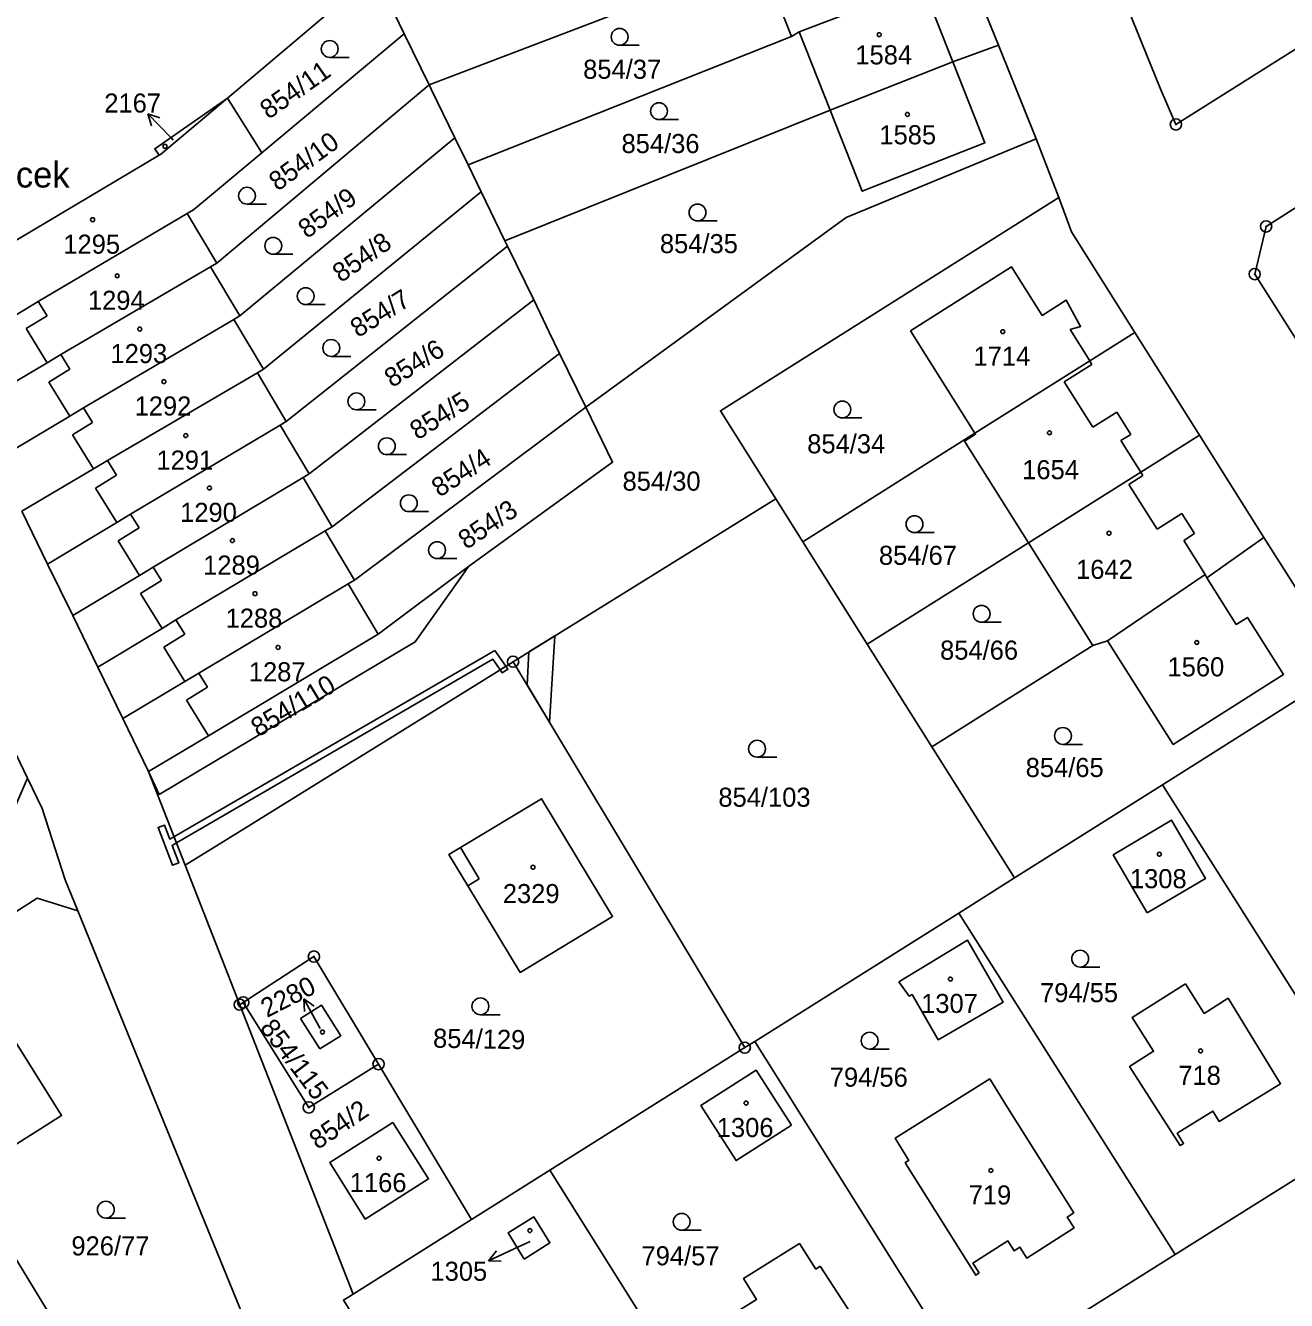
# Model space of a CAD drawing. Extents: x -680203 to -673936, y -1102717 to -1093650.
# Drawn here: x -679106 to -678993.6, y -1097809.5 to -1097695.8 of the extents above; entities that cross this region are included whole.
import ezdxf

# ---------------------------------------------------------------- set-up
doc = ezdxf.new("R2010")
doc.units = 0
for name, color, linetype in [('SOxx02xx_Koleje_param další_Popis10', 7, 'Continuous'), ('SOxx02xx_Staničení_Popis10', 7, 'Continuous'), ('SOxxxxxx_Koleje_hlavní_body_Popis10', 7, 'Continuous'), ('SOxxxxxx_Koleje_LN_parametry_Popis10', 7, 'Continuous'), ('SOxxxxxx_Koleje_param další_Popis10', 7, 'Continuous'), ('SOxxxxxx_Osa_bod_P', 7, 'Continuous'), ('SOxxxxxx_Staničení_Popis10', 7, 'Continuous'), ('x_prac', 7, 'Continuous')]:
    doc.layers.add(name, color=color, linetype=linetype)

msp = doc.modelspace()

# ---------------------------------------------------------------- linework, layer by layer
at = {"layer": 'SOxx02xx_Koleje_param další_Popis10'}
for centre, radius in [((-679003.42, -1097704.65), 0.5), ((-679003.42, -1097704.65), 0.0303), ((-678995.38, -1097713.74), 0.5), ((-678995.38, -1097713.74), 0.0303), ((-678996.4, -1097717.99), 0.5), ((-678996.4, -1097717.99), 0.0303), ((-679062.49, -1097752.53), 0.5), ((-679062.49, -1097752.53), 0.0303), ((-679080.25, -1097778.81), 0.5), ((-679080.25, -1097778.81), 0.0303), ((-679086.86, -1097783.1), 0.5), ((-679086.55, -1097782.9), 0.5), ((-679086.86, -1097783.1), 0.0303), ((-679086.55, -1097782.9), 0.0303), ((-679041.85, -1097786.93), 0.5), ((-679041.85, -1097786.93), 0.0303), ((-679074.49, -1097788.4), 0.5), ((-679074.49, -1097788.4), 0.0303), ((-679080.7, -1097792.26), 0.5), ((-679080.7, -1097792.26), 0.0303)]:
    msp.add_circle(centre, radius, dxfattribs=at)
at = {"layer": 'SOxx02xx_Staničení_Popis10'}
for p, q in [((-679092.96, -1097705.85), (-679095.05, -1097703.69)), ((-679095.05, -1097703.69), (-679093.99, -1097704.06)), ((-679095.05, -1097703.69), (-679094.71, -1097704.76)), ((-679092.79, -1097706.04), (-679092.96, -1097705.85)), ((-679079.69, -1097785.21), (-679081.15, -1097782.58)), ((-679081.15, -1097782.58), (-679080.22, -1097783.22)), ((-679081.15, -1097782.58), (-679081.1, -1097783.7)), ((-679061.96, -1097804.65), (-679064.68, -1097805.92)), ((-679060.97, -1097804.2), (-679061.96, -1097804.65)), ((-679064.68, -1097805.92), (-679063.98, -1097805.04)), ((-679064.68, -1097805.92), (-679063.56, -1097805.95))]:
    msp.add_line(p, q, dxfattribs=at)
at = {"layer": 'SOxxxxxx_Koleje_hlavní_body_Popis10'}
for p, q in [((-679053, -1097697.59), (-679051.25, -1097697.59)), ((-679078.84, -1097698.67), (-679077.09, -1097698.67)), ((-679049.49, -1097704.21), (-679047.74, -1097704.21)), ((-679086.21, -1097711.75), (-679084.46, -1097711.75)), ((-679046.06, -1097713.24), (-679044.31, -1097713.24)), ((-679083.87, -1097716.22), (-679082.12, -1097716.22)), ((-679080.98, -1097720.71), (-679079.23, -1097720.71)), ((-679078.7, -1097725.32), (-679076.95, -1097725.32)), ((-679076.46, -1097730.08), (-679074.71, -1097730.08)), ((-679033.15, -1097730.8), (-679031.4, -1097730.8)), ((-679073.75, -1097734.08), (-679072, -1097734.08)), ((-679071.79, -1097739.16), (-679070.04, -1097739.16)), ((-679026.72, -1097741.02), (-679024.97, -1097741.02)), ((-679069.27, -1097743.34), (-679067.52, -1097743.34)), ((-679020.74, -1097749.02), (-679018.99, -1097749.02)), ((-679013.49, -1097759.9), (-679011.74, -1097759.9)), ((-679040.75, -1097761.04), (-679039, -1097761.04)), ((-679011.95, -1097779.75), (-679010.2, -1097779.75)), ((-679065.41, -1097784), (-679063.66, -1097784)), ((-679030.72, -1097787.06), (-679028.97, -1097787.06)), ((-679098.79, -1097802.12), (-679097.04, -1097802.12)), ((-679047.47, -1097803.21), (-679045.72, -1097803.21))]:
    msp.add_line(p, q, dxfattribs=at)
for centre in [(-679053, -1097696.84), (-679078.84, -1097697.92), (-679049.49, -1097703.46), (-679086.21, -1097711), (-679046.06, -1097712.49), (-679083.87, -1097715.47), (-679080.98, -1097719.96), (-679078.7, -1097724.57), (-679076.46, -1097729.33), (-679033.15, -1097730.05), (-679073.75, -1097733.33), (-679071.79, -1097738.41), (-679026.72, -1097740.27), (-679069.27, -1097742.59), (-679020.74, -1097748.27), (-679013.49, -1097759.15), (-679040.75, -1097760.29), (-679011.95, -1097779), (-679065.41, -1097783.25), (-679030.72, -1097786.31), (-679098.79, -1097801.37), (-679047.47, -1097802.46)]:
    msp.add_circle(centre, 0.75, dxfattribs=at)
at = {"layer": 'SOxxxxxx_Koleje_LN_parametry_Popis10'}
for points in [[(-679061.09, -1097751.66), (-679061.25, -1097754.6), (-679059.26, -1097757.91), (-679058.78, -1097750.23)], [(-679064.13, -1097751.52), (-679092.72, -1097768.13), (-679093.09, -1097768.34), (-679093.56, -1097767.11), (-679094.13, -1097767.31), (-679092.84, -1097770.68), (-679092.29, -1097770.46), (-679092.88, -1097768.91), (-679092.5, -1097768.69), (-679064.31, -1097752.32), (-679063.65, -1097753.25), (-679063.14, -1097752.94)], [(-679063.65, -1097753.25), (-679063.47, -1097753.51), (-679062.96, -1097753.2), (-679063.14, -1097752.94)]]:
    msp.add_lwpolyline(points, close=True, dxfattribs=at)
at = {"layer": 'SOxxxxxx_Koleje_param další_Popis10'}
for centre in [(-679029.86, -1097696.65), (-679027.35, -1097703.76), (-679093.52, -1097706.6), (-679099.97, -1097713.14), (-679097.78, -1097718.14), (-679095.77, -1097722.89), (-679018.85, -1097723.12), (-679093.62, -1097727.57), (-679014.69, -1097732.13), (-679091.67, -1097732.38), (-679089.56, -1097737.05), (-679009.38, -1097741.08), (-679087.51, -1097741.74), (-679085.5, -1097746.47), (-679083.44, -1097751.26), (-679001.56, -1097750.82), (-679004.9, -1097769.69), (-679060.72, -1097770.85), (-679023.52, -1097780.82), (-679079.48, -1097785.54), (-679001.22, -1097787.22), (-679041.73, -1097791.87), (-679074.44, -1097796.79), (-679019.91, -1097797.88), (-679061, -1097803.23)]:
    msp.add_circle(centre, 0.175, dxfattribs=at)
at = {"layer": 'SOxxxxxx_Staničení_Popis10'}
for p, q in [((-679023.3, -1097699.06), (-679026.06, -1097692.07)), ((-679104.03, -1097721.7), (-679104.81, -1097720.43)), ((-679105.9, -1097722.85), (-679104.03, -1097721.7)), ((-679104.02, -1097725.91), (-679105.9, -1097722.85)), ((-679101.99, -1097726.47), (-679102.8, -1097725.16)), ((-679010.91, -1097726.03), (-679013.39, -1097727.59)), ((-679011.1, -1097725.72), (-679010.91, -1097726.03)), ((-679103.86, -1097727.62), (-679101.99, -1097726.47)), ((-679101.99, -1097730.65), (-679103.86, -1097727.62)), ((-679013.39, -1097727.59), (-679010.84, -1097731.64)), ((-679099.97, -1097731.21), (-679100.77, -1097729.9)), ((-679010.84, -1097731.64), (-679008.68, -1097730.28)), ((-679008.68, -1097730.28), (-679007.43, -1097732.27)), ((-679101.75, -1097732.3), (-679099.97, -1097731.21)), ((-679099.88, -1097735.35), (-679101.75, -1097732.3)), ((-679007.43, -1097732.27), (-679008.32, -1097732.83)), ((-679008.32, -1097732.83), (-679006.56, -1097735.63)), ((-679097.84, -1097735.91), (-679098.64, -1097734.6)), ((-679099.7, -1097737.06), (-679097.84, -1097735.91)), ((-679006.36, -1097735.94), (-679007.61, -1097736.73)), ((-679006.56, -1097735.63), (-679006.36, -1097735.94)), ((-679097.81, -1097740.14), (-679099.7, -1097737.06)), ((-679007.61, -1097736.73), (-679005.1, -1097740.71)), ((-679095.83, -1097740.6), (-679096.58, -1097739.39)), ((-679005.1, -1097740.71), (-679002.88, -1097739.31)), ((-679002.88, -1097739.31), (-679001.75, -1097741.11)), ((-679097.7, -1097741.75), (-679095.83, -1097740.6)), ((-679001.75, -1097741.11), (-679002.72, -1097741.72)), ((-679095.79, -1097744.86), (-679097.7, -1097741.75)), ((-679002.72, -1097741.72), (-679000.81, -1097744.77)), ((-679093.82, -1097745.3), (-679094.56, -1097744.1)), ((-679095.69, -1097746.45), (-679093.82, -1097745.3)), ((-679093.77, -1097749.57), (-679095.69, -1097746.45)), ((-679091.76, -1097750.09), (-679092.54, -1097748.81)), ((-679093.62, -1097751.24), (-679091.76, -1097750.09)), ((-679091.75, -1097754.29), (-679093.62, -1097751.24)), ((-679089.73, -1097754.81), (-679090.51, -1097753.54)), ((-679091.6, -1097755.96), (-679089.73, -1097754.81)), ((-679089.65, -1097759.13), (-679091.6, -1097755.96)), ((-679067.19, -1097769.09), (-679065.52, -1097771.88)), ((-679065.52, -1097771.88), (-679066.54, -1097772.5))]:
    msp.add_line(p, q, dxfattribs=at)
at = {"layer": 'x_prac'}
for p, q in [((-679040.44, -1097689.85), (-679069.98, -1097701.12)), ((-679040.44, -1097689.85), (-679037.67, -1097696.82)), ((-679019.24, -1097697.58), (-679022.03, -1097690.62)), ((-679074.8, -1097691.19), (-679087.96, -1097702.3)), ((-679072.2, -1097696.56), (-679073.09, -1097694.73)), ((-679072.2, -1097696.56), (-679084.89, -1097707.17)), ((-679069.98, -1097701.12), (-679072.2, -1097696.56)), ((-679037.67, -1097696.82), (-679037, -1097696.39)), ((-679037, -1097696.39), (-679034.24, -1097703.38)), ((-679037.67, -1097696.82), (-679066.51, -1097708.26)), ((-679023.3, -1097699.06), (-679019.24, -1097697.58)), ((-679015.89, -1097705.93), (-679019.24, -1097697.58)), ((-679034.24, -1097703.38), (-679023.3, -1097699.06)), ((-679069.98, -1097701.12), (-679088.91, -1097717)), ((-679084.89, -1097707.17), (-679087.96, -1097702.3)), ((-679034.24, -1097703.38), (-679063.22, -1097715.03)), ((-679067.69, -1097705.83), (-679086.86, -1097721.72)), ((-679066.51, -1097708.26), (-679067.69, -1097705.83)), ((-679013.87, -1097711.16), (-679015.89, -1097705.93)), ((-679065.35, -1097710.65), (-679066.51, -1097708.26)), ((-679065.35, -1097710.65), (-679084.74, -1097726.45)), ((-679063.22, -1097715.03), (-679065.35, -1097710.65)), ((-679088.91, -1097717), (-679091.53, -1097712.59)), ((-679062.98, -1097715.51), (-679082.71, -1097731.11)), ((-679062.98, -1097715.51), (-679063.22, -1097715.03)), ((-679060.66, -1097720.29), (-679062.98, -1097715.51)), ((-679089.46, -1097717.33), (-679088.91, -1097717)), ((-679086.86, -1097721.72), (-679089.46, -1097717.33)), ((-679060.66, -1097720.29), (-679080.66, -1097735.79)), ((-679087.37, -1097722.02), (-679086.86, -1097721.72)), ((-679084.74, -1097726.45), (-679087.37, -1097722.02)), ((-679011.1, -1097725.72), (-679012.86, -1097722.92)), ((-679027.08, -1097723.03), (-679021.33, -1097732.17)), ((-679007.08, -1097723.19), (-679011.1, -1097725.72)), ((-679001.32, -1097732.33), (-679007.08, -1097723.19)), ((-679058.35, -1097725.05), (-679078.61, -1097740.5)), ((-679056.02, -1097729.85), (-679058.35, -1097725.05)), ((-679011.1, -1097725.72), (-679021.33, -1097732.17)), ((-679085.28, -1097726.78), (-679084.74, -1097726.45)), ((-679082.71, -1097731.11), (-679085.28, -1097726.78)), ((-679056.02, -1097729.85), (-679076.62, -1097745.26)), ((-679083.25, -1097731.44), (-679082.71, -1097731.11)), ((-679080.66, -1097735.79), (-679083.25, -1097731.44)), ((-679036.68, -1097741.84), (-679021.33, -1097732.17)), ((-678995.57, -1097741.47), (-679001.32, -1097732.33)), ((-679081.21, -1097736.12), (-679080.66, -1097735.79)), ((-679078.61, -1097740.5), (-679081.21, -1097736.12)), ((-679062.49, -1097752.53), (-679039.08, -1097738.01)), ((-679039.08, -1097738.01), (-679036.68, -1097741.84)), ((-679106.27, -1097739.11), (-679103.98, -1097743.83)), ((-679079.23, -1097740.87), (-679078.61, -1097740.5)), ((-679076.62, -1097745.26), (-679079.23, -1097740.87)), ((-679036.68, -1097741.84), (-679030.93, -1097750.98)), ((-679016.57, -1097741.94), (-679030.93, -1097750.98)), ((-679016.57, -1097741.94), (-679010.82, -1097751.08)), ((-679000.66, -1097745.07), (-678995.57, -1097741.47)), ((-678988.21, -1097753.14), (-678995.57, -1097741.47)), ((-679103.98, -1097743.83), (-679101.74, -1097748.42)), ((-679074.51, -1097750.07), (-679066.47, -1097744.05)), ((-679077.18, -1097745.59), (-679076.62, -1097745.26)), ((-679074.51, -1097750.07), (-679077.18, -1097745.59)), ((-679101.74, -1097748.42), (-679099.51, -1097753.01)), ((-679030.93, -1097750.98), (-679025.17, -1097760.12)), ((-679010.82, -1097751.08), (-679025.17, -1097760.12)), ((-679010.82, -1097751.08), (-679009.51, -1097750.68)), ((-679099.51, -1097753.01), (-679097.28, -1097757.6)), ((-679062.49, -1097752.53), (-679041.85, -1097786.93)), ((-678988.21, -1097753.14), (-679004.62, -1097763.51)), ((-679105.77, -1097762.92), (-679110.18, -1097753.78)), ((-679097.28, -1097757.6), (-679094.99, -1097762.32)), ((-679025.17, -1097760.12), (-679017.82, -1097771.81)), ((-679094.99, -1097762.32), (-679091.72, -1097770.67)), ((-679004.62, -1097763.51), (-679017.82, -1097771.81)), ((-679004.62, -1097763.51), (-678985.34, -1097793.97)), ((-679086.86, -1097783.1), (-679091.72, -1097770.67)), ((-679017.82, -1097771.81), (-679022.77, -1097774.93)), ((-679022.77, -1097774.93), (-679040.95, -1097786.37)), ((-679022.77, -1097774.93), (-679003.48, -1097805.36)), ((-679086.55, -1097782.9), (-679086.86, -1097783.1)), ((-679086.86, -1097783.1), (-679076.76, -1097808.9)), ((-679040.95, -1097786.37), (-679041.85, -1097786.93)), ((-679040.95, -1097786.37), (-679021.82, -1097816.86)), ((-679041.85, -1097786.93), (-679059.21, -1097797.85)), ((-679066.19, -1097802.24), (-679074.49, -1097788.4)), ((-678985.34, -1097793.97), (-679003.48, -1097805.36)), ((-679059.21, -1097797.85), (-679066.19, -1097802.24)), ((-679059.21, -1097797.85), (-679040.1, -1097828.34)), ((-679097.14, -1097821.62), (-679111.3, -1097798.4)), ((-679066.19, -1097802.24), (-679076.76, -1097808.9)), ((-679003.48, -1097805.36), (-679021.82, -1097816.86))]:
    msp.add_line(p, q, dxfattribs=at)
for points in [[(-678979.92, -1097689.82), (-679003.42, -1097704.65), (-679004.82, -1097701.42), (-679013.81, -1097679.28)], [(-679022.03, -1097690.62), (-679026.06, -1097692.07), (-679026.64, -1097692.45), (-679037, -1097696.39)], [(-679034.24, -1097703.38), (-679031.38, -1097710.61), (-679020.44, -1097706.28), (-679023.3, -1097699.06)], [(-679067.69, -1097705.83), (-679069.8, -1097701.49), (-679069.98, -1097701.12)], [(-679094.03, -1097707.39), (-679094.43, -1097706.81), (-679087.96, -1097702.3)], [(-679087.96, -1097702.3), (-679093.91, -1097707.32), (-679094.03, -1097707.39)], [(-678978.18, -1097746.72), (-678996.4, -1097717.99), (-678995.38, -1097713.74), (-678982.08, -1097705.25)], [(-679015.89, -1097705.93), (-679032.82, -1097712.95), (-679056.02, -1097729.85)], [(-679094.03, -1097707.39), (-679109.05, -1097716.3), (-679115.5, -1097720.13)], [(-679091.53, -1097712.59), (-679090.97, -1097712.26), (-679084.89, -1097707.17)], [(-679039.08, -1097738.01), (-679044.02, -1097730.16), (-679013.87, -1097711.16)], [(-679007.08, -1097723.19), (-679012.72, -1097714.23), (-679013.87, -1097711.16)], [(-679091.53, -1097712.59), (-679104.81, -1097720.43), (-679106.04, -1097721.18), (-679112.99, -1097725.3)], [(-679089.46, -1097717.33), (-679102.8, -1097725.16), (-679104.02, -1097725.91), (-679110.76, -1097729.88)], [(-679012.86, -1097722.92), (-679011.92, -1097722.67), (-679013.19, -1097720.31), (-679015.34, -1097721.67), (-679018.06, -1097717.35), (-679027.08, -1097723.03)], [(-679058.35, -1097725.05), (-679059.27, -1097723.15), (-679060.66, -1097720.29)], [(-679087.37, -1097722.02), (-679100.77, -1097729.9), (-679101.99, -1097730.65), (-679108.51, -1097734.5)], [(-679085.28, -1097726.78), (-679098.64, -1097734.6), (-679099.88, -1097735.35), (-679106.27, -1097739.11)], [(-679066.47, -1097744.05), (-679053.63, -1097734.75), (-679056.02, -1097729.85)], [(-679083.25, -1097731.44), (-679096.58, -1097739.39), (-679097.81, -1097740.14), (-679103.98, -1097743.83)], [(-679021.33, -1097732.17), (-679021.27, -1097732.26), (-679022.26, -1097732.89), (-679016.57, -1097741.94)], [(-679001.32, -1097732.33), (-679006.56, -1097735.63), (-679016.57, -1097741.94)], [(-679081.21, -1097736.12), (-679094.56, -1097744.1), (-679095.79, -1097744.86), (-679101.74, -1097748.42)], [(-679079.23, -1097740.87), (-679092.54, -1097748.81), (-679093.77, -1097749.57), (-679099.51, -1097753.01)], [(-679066.47, -1097744.05), (-679066.8, -1097744.51), (-679071.22, -1097750.77), (-679094.03, -1097764.36), (-679094.99, -1097762.32)], [(-679077.18, -1097745.59), (-679090.51, -1097753.54), (-679091.75, -1097754.29), (-679097.28, -1097757.6)], [(-679000.66, -1097745.07), (-679000.81, -1097744.77), (-679009.51, -1097750.68)], [(-679009.51, -1097750.68), (-679003.66, -1097759.91), (-678993.82, -1097753.66), (-678997.05, -1097748.58), (-678998.04, -1097749.21), (-679000.66, -1097745.07)], [(-679094.99, -1097762.32), (-679089.65, -1097759.13), (-679074.51, -1097750.07)], [(-679091.72, -1097770.67), (-679086.92, -1097767.69), (-679062.49, -1097752.53)], [(-679105.77, -1097762.92), (-679107.83, -1097767.64), (-679123.65, -1097778.13), (-679127.17, -1097780.42)], [(-679105.77, -1097762.92), (-679104.47, -1097765.63), (-679102.42, -1097771.96), (-679101.29, -1097774.74)], [(-679066.54, -1097772.5), (-679068.23, -1097769.72), (-679067.19, -1097769.09), (-679059.96, -1097764.74), (-679053.63, -1097775.24), (-679061.87, -1097780.23), (-679066.54, -1097772.5)], [(-679005.97, -1097774.92), (-679000.77, -1097771.85), (-679003.8, -1097766.67), (-679009.01, -1097769.75), (-679005.97, -1097774.92)], [(-679120.54, -1097783.61), (-679104.92, -1097773.6), (-679101.29, -1097774.74)], [(-679085.22, -1097814.14), (-679094.77, -1097790.72), (-679101.29, -1097774.74)], [(-679028.12, -1097781.06), (-679027.18, -1097782.34), (-679026.94, -1097782.2), (-679024.62, -1097786.22), (-679018.82, -1097782.88), (-679022.01, -1097777.35), (-679028.12, -1097781.06)], [(-679074.49, -1097788.4), (-679080.25, -1097778.81), (-679086.55, -1097782.9)], [(-679002.57, -1097781.24), (-679007.32, -1097784.23), (-679005.41, -1097787.25), (-679007.55, -1097788.61), (-679003.05, -1097795.65), (-679002.74, -1097795.47), (-679003.3, -1097794.56), (-679000.13, -1097792.59), (-678999.57, -1097793.51), (-678994.09, -1097790.15), (-678998.77, -1097782.53), (-679000.9, -1097783.88), (-679002.57, -1097781.24)], [(-679111.3, -1097798.4), (-679102.74, -1097792.99), (-679108.95, -1097783.09), (-679114.77, -1097786.77), (-679114.07, -1097787.87), (-679116.8, -1097789.59)], [(-679074.49, -1097788.4), (-679080.7, -1097792.26), (-679086.55, -1097782.9)], [(-679079.73, -1097787.04), (-679081.44, -1097784.34), (-679079.57, -1097783.15), (-679077.86, -1097785.87), (-679079.73, -1097787.04)], [(-679037.69, -1097793.85), (-679040.83, -1097788.95), (-679045.75, -1097792.1), (-679042.61, -1097797), (-679037.69, -1097793.85)], [(-679020.95, -1097807.01), (-679021.52, -1097806.13), (-679018.4, -1097804.15), (-679017.84, -1097805.04), (-679017.33, -1097804.71), (-679016.71, -1097805.68), (-679012.49, -1097803), (-679013.11, -1097802.03), (-679012.52, -1097801.65), (-679018.57, -1097792.02), (-679020.01, -1097789.72), (-679028.45, -1097795.01), (-679027.22, -1097796.98), (-679027.54, -1097797.18), (-679027.33, -1097797.52), (-679021.26, -1097807.21), (-679020.95, -1097807.01)], [(-679073.22, -1097793.61), (-679078.84, -1097797.17), (-679075.68, -1097802.21), (-679070.03, -1097798.62), (-679073.22, -1097793.61)], [(-679061.52, -1097805.77), (-679059.21, -1097804.34), (-679060.64, -1097802.02), (-679062.94, -1097803.45), (-679061.52, -1097805.77)], [(-679035.12, -1097806.41), (-679035.5, -1097806.66), (-679036.97, -1097804.39), (-679041.96, -1097807.51), (-679040.79, -1097809.37), (-679044.23, -1097811.52), (-679039.4, -1097818.73), (-679039.1, -1097818.54), (-679039.67, -1097817.67), (-679036.61, -1097815.68), (-679036.04, -1097816.55), (-679030.76, -1097813.12), (-679035.12, -1097806.41)], [(-679058.49, -1097839.88), (-679077.61, -1097809.43), (-679076.76, -1097808.9)]]:
    msp.add_lwpolyline(points, dxfattribs=at)

# ---------------------------------------------------------------- texts
at = {"layer": 'SOxx02xx_Staničení_Popis10'}
msp.add_text('Stromecek', height=2.3, dxfattribs=at).set_placement((-679116.72, -1097710.27))
at = {"layer": 'SOxxxxxx_Osa_bod_P'}
for s, p in [('1584', (-679031.99, -1097699.3)), ('854/37', (-679056.25, -1097700.58)), ('2167', (-679098.93, -1097703.59)), ('1585', (-679029.85, -1097706.42)), ('854/36', (-679052.83, -1097707.2)), ('1295', (-679102.58, -1097716.17)), ('854/35', (-679049.41, -1097716.12)), ('1294', (-679100.39, -1097721.17)), ('1293', (-679098.38, -1097725.92)), ('1714', (-679021.46, -1097726.15)), ('1292', (-679096.23, -1097730.59)), ('854/34', (-679036.28, -1097733.96)), ('1291', (-679094.28, -1097735.41)), ('1654', (-679017.12, -1097736.27)), ('854/30', (-679052.74, -1097737.29)), ('1290', (-679092.17, -1097740.07)), ('854/67', (-679029.89, -1097743.9)), ('1289', (-679090.12, -1097744.77)), ('1642', (-679012.32, -1097745.15)), ('1288', (-679088.12, -1097749.5)), ('854/66', (-679024.44, -1097752.35)), ('1560', (-679004.17, -1097753.84)), ('1287', (-679086.05, -1097754.28)), ('854/65', (-679016.81, -1097762.81)), ('854/103', (-679044.2, -1097765.46)), ('1308', (-679007.52, -1097772.72)), ('2329', (-679063.41, -1097774.05)), ('794/55', (-679015.53, -1097782.88)), ('1307', (-679026.13, -1097783.84)), ('794/56', (-679034.27, -1097790.41)), ('718', (-679003.21, -1097790.25)), ('1306', (-679044.34, -1097794.9)), ('1166', (-679077.05, -1097799.81)), ('719', (-679021.89, -1097800.91)), ('926/77', (-679101.86, -1097805.45)), ('794/57', (-679051.05, -1097806.33)), ('1305', (-679069.86, -1097807.71))]:
    msp.add_text(s, height=1.7, dxfattribs=at).set_placement(p)
for s, rotation, p in [('854/11', 35, (-679084.29, -1097704.24)), ('854/10', 36, (-679083.47, -1097710.65)), ('854/9', 36, (-679080.86, -1097714.88)), ('854/8', 35, (-679077.83, -1097718.8)), ('854/7', 32, (-679076.32, -1097723.7)), ('854/6', 32, (-679073.28, -1097728.15)), ('854/5', 32, (-679071.01, -1097732.82)), ('854/4', 33, (-679069.05, -1097737.92)), ('854/3', 34, (-679066.65, -1097742.58)), ('854/110', 31, (-679085.2, -1097759.29)), ('2280', 27, (-679084.43, -1097784.29)), ('854/115', 307, (-679085.13, -1097785.18)), ('854/129', 359, (-679069.64, -1097786.93)), ('854/2', 34, (-679079.92, -1097796.07))]:
    msp.add_text(s, height=1.7, rotation=rotation, dxfattribs=at).set_placement(p)

doc.saveas('drawing.dxf')
